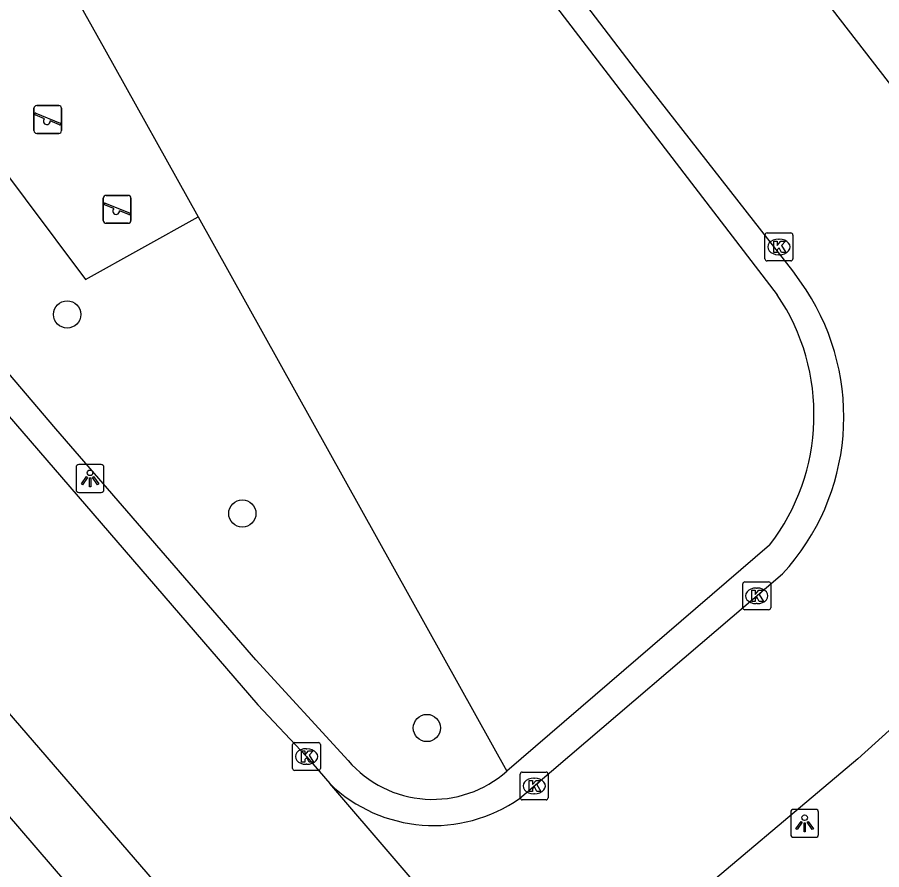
# Model space of a CAD drawing. Extents: x 159353 to 160616, y 385893 to 387321.
# Drawn here: x 160163.39 to 160194.41, y 386557.91 to 386588.48 of the extents above; entities that cross this region are included whole.
import ezdxf

# ---------------------------------------------------------------- set-up
doc = ezdxf.new("R2010")
doc.units = 0
for name, color, linetype in [('IMGEO_Boom', 7, 'Continuous'), ('IMGEO_Groenvoorziening', 7, 'Continuous'), ('IMGEO_Kolk', 7, 'Continuous'), ('IMGEO_Lichtpunt', 7, 'Continuous'), ('IMGEO_Rijbaan_lokaal_open', 7, 'Continuous'), ('IMGEO_Speelvoorziening', 7, 'Continuous'), ('IMGEO_Voetpad_open', 7, 'Continuous')]:
    doc.layers.add(name, color=color, linetype=linetype)

msp = doc.modelspace()

# ---------------------------------------------------------------- linework, layer by layer
at = {"layer": 'IMGEO_Boom'}
for centre in [(160165.18, 386577.825), (160171.466, 386570.683), (160178.091, 386562.992)]:
    msp.add_circle(centre, 0.489, dxfattribs=at)
at = {"layer": 'IMGEO_Groenvoorziening'}
for points in [[(160159.336, 386587.755), (160164.646, 386590.714), (160166.521, 386587.35), (160169.879, 386581.323)], [(160159.336, 386587.755), (160165.844, 386579.075), (160169.879, 386581.323)], [(160169.879, 386581.323), (160180.956, 386561.446)]]:
    msp.add_lwpolyline(points, dxfattribs=at)
at = {"layer": 'IMGEO_Kolk'}
for p, q in [((160190.219, 386579.82), (160190.219, 386580.672)), ((160190.294, 386580.746), (160191.146, 386580.746)), ((160191.22, 386580.672), (160191.22, 386579.82)), ((160190.707, 386580.526), (160190.732, 386580.526)), ((160191.146, 386579.746), (160190.294, 386579.746)), ((160190.73, 386579.966), (160190.705, 386579.966)), ((160189.499, 386568.232), (160190.351, 386568.232)), ((160189.424, 386567.306), (160189.424, 386568.158)), ((160189.912, 386568.012), (160189.937, 386568.012)), ((160190.425, 386568.158), (160190.425, 386567.306)), ((160189.935, 386567.452), (160189.91, 386567.452)), ((160190.351, 386567.232), (160189.499, 386567.232)), ((160173.27, 386561.543), (160173.27, 386562.395)), ((160173.345, 386562.469), (160174.197, 386562.469)), ((160174.271, 386562.395), (160174.271, 386561.543)), ((160173.758, 386562.249), (160173.783, 386562.249)), ((160174.197, 386561.469), (160173.345, 386561.469)), ((160173.781, 386561.689), (160173.756, 386561.689)), ((160181.513, 386561.413), (160182.365, 386561.413)), ((160181.438, 386560.487), (160181.438, 386561.339)), ((160181.926, 386561.193), (160181.951, 386561.193)), ((160182.439, 386561.339), (160182.439, 386560.487)), ((160181.949, 386560.633), (160181.924, 386560.633)), ((160182.365, 386560.413), (160181.513, 386560.413))]:
    msp.add_line(p, q, dxfattribs=at)
for points in [[(160190.219, 386579.82), (160190.219, 386580.672)], [(160190.294, 386580.746), (160191.146, 386580.746)], [(160191.22, 386580.672), (160191.22, 386579.82)], [(160190.54, 386580.446), (160190.663, 386580.446), (160190.663, 386580.295), (160190.793, 386580.446), (160190.957, 386580.446), (160190.811, 386580.295), (160190.964, 386580.046), (160190.812, 386580.046), (160190.727, 386580.21), (160190.663, 386580.143), (160190.663, 386580.046), (160190.54, 386580.046), (160190.54, 386580.446)], [(160191.146, 386579.746), (160190.294, 386579.746)], [(160189.499, 386568.232), (160190.351, 386568.232)], [(160189.424, 386567.306), (160189.424, 386568.158)], [(160189.745, 386567.932), (160189.868, 386567.932), (160189.868, 386567.781), (160189.998, 386567.932), (160190.162, 386567.932), (160190.016, 386567.781), (160190.169, 386567.532), (160190.017, 386567.532), (160189.932, 386567.696), (160189.868, 386567.629), (160189.868, 386567.532), (160189.745, 386567.532), (160189.745, 386567.932)], [(160190.425, 386568.158), (160190.425, 386567.306)], [(160190.351, 386567.232), (160189.499, 386567.232)], [(160173.27, 386561.543), (160173.27, 386562.395)], [(160173.345, 386562.469), (160174.197, 386562.469)], [(160174.271, 386562.395), (160174.271, 386561.543)], [(160173.591, 386562.169), (160173.714, 386562.169), (160173.714, 386562.018), (160173.844, 386562.169), (160174.008, 386562.169), (160173.862, 386562.018), (160174.015, 386561.769), (160173.863, 386561.769), (160173.778, 386561.933), (160173.714, 386561.866), (160173.714, 386561.769), (160173.591, 386561.769), (160173.591, 386562.169)], [(160174.197, 386561.469), (160173.345, 386561.469)], [(160181.513, 386561.413), (160182.365, 386561.413)], [(160181.438, 386560.487), (160181.438, 386561.339)], [(160181.759, 386561.113), (160181.882, 386561.113), (160181.882, 386560.962), (160182.012, 386561.113), (160182.176, 386561.113), (160182.03, 386560.962), (160182.183, 386560.713), (160182.031, 386560.713), (160181.946, 386560.877), (160181.882, 386560.81), (160181.882, 386560.713), (160181.759, 386560.713), (160181.759, 386561.113)], [(160182.439, 386561.339), (160182.439, 386560.487)], [(160182.365, 386560.413), (160181.513, 386560.413)]]:
    msp.add_lwpolyline(points, dxfattribs=at)
for centre, start, end in [((160190.296, 386580.67), 91.552, 178.448), ((160190.296, 386580.67), 91.552, 178.448), ((160191.144, 386580.67), 1.552, 88.448), ((160191.144, 386580.67), 1.552, 88.448), ((160190.296, 386579.822), 181.552, 268.448), ((160190.296, 386579.822), 181.552, 268.448), ((160191.144, 386579.822), 271.552, 358.448), ((160191.144, 386579.822), 271.552, 358.448), ((160189.501, 386568.156), 91.552, 178.448), ((160189.501, 386568.156), 91.552, 178.448), ((160190.349, 386568.156), 1.552, 88.448), ((160190.349, 386568.156), 1.552, 88.448), ((160189.501, 386567.308), 181.552, 268.448), ((160189.501, 386567.308), 181.552, 268.448), ((160190.349, 386567.308), 271.552, 358.448), ((160190.349, 386567.308), 271.552, 358.448), ((160173.347, 386562.393), 91.552, 178.448), ((160173.347, 386562.393), 91.552, 178.448), ((160174.195, 386562.393), 1.552, 88.448), ((160174.195, 386562.393), 1.552, 88.448), ((160173.347, 386561.545), 181.552, 268.448), ((160173.347, 386561.545), 181.552, 268.448), ((160174.195, 386561.545), 271.552, 358.448), ((160174.195, 386561.545), 271.552, 358.448), ((160181.515, 386561.337), 91.552, 178.448), ((160181.515, 386561.337), 91.552, 178.448), ((160182.363, 386561.337), 1.552, 88.448), ((160182.363, 386561.337), 1.552, 88.448), ((160181.515, 386560.489), 181.552, 268.448), ((160181.515, 386560.489), 181.552, 268.448), ((160182.363, 386560.489), 271.552, 358.448), ((160182.363, 386560.489), 271.552, 358.448)]:
    msp.add_arc(centre, 0.0765, start, end, dxfattribs=at)
for centre, major_axis, ratio, start_param, end_param in [((160190.706, 386580.246), (-0.387, 0.002), 0.722429, 4.712389, 7.853982), ((160190.731, 386580.246), (-0.39, 0.002), 0.717154, 1.570796, 4.712389), ((160189.911, 386567.732), (-0.387, 0.002), 0.722429, 4.712389, 7.853982), ((160189.936, 386567.732), (-0.39, 0.002), 0.717154, 1.570796, 4.712389), ((160173.757, 386561.969), (-0.387, 0.002), 0.722429, 4.712389, 7.853982), ((160173.782, 386561.969), (-0.39, 0.002), 0.717154, 1.570796, 4.712389), ((160181.925, 386560.913), (-0.387, 0.002), 0.722429, 4.712389, 7.853982), ((160181.95, 386560.913), (-0.39, 0.002), 0.717154, 1.570796, 4.712389)]:
    msp.add_ellipse(centre, major_axis=major_axis, ratio=ratio, start_param=start_param, end_param=end_param, dxfattribs=at)
at = {"layer": 'IMGEO_Lichtpunt'}
for p, q in [((160165.503, 386572.344), (160165.503, 386571.537)), ((160165.503, 386572.344), (160165.503, 386571.537)), ((160166.405, 386572.439), (160165.597, 386572.439)), ((160166.405, 386572.439), (160165.597, 386572.439)), ((160166.499, 386571.537), (160166.499, 386572.344)), ((160166.499, 386571.537), (160166.499, 386572.344)), ((160165.597, 386571.443), (160166.405, 386571.443)), ((160165.597, 386571.443), (160166.405, 386571.443)), ((160191.145, 386559.976), (160191.145, 386559.169)), ((160191.145, 386559.976), (160191.145, 386559.169)), ((160192.047, 386560.071), (160191.239, 386560.071)), ((160192.047, 386560.071), (160191.239, 386560.071)), ((160192.141, 386559.169), (160192.141, 386559.976)), ((160192.141, 386559.169), (160192.141, 386559.976)), ((160191.239, 386559.075), (160192.047, 386559.075)), ((160191.239, 386559.075), (160192.047, 386559.075))]:
    msp.add_line(p, q, dxfattribs=at)
for points in [[(160165.877, 386572.008), (160165.916, 386571.98), (160165.728, 386571.718), (160165.69, 386571.745), (160165.877, 386572.008)], [(160165.979, 386571.96), (160166.026, 386571.96), (160166.026, 386571.638), (160165.979, 386571.638), (160165.979, 386571.96)], [(160166.089, 386571.98), (160166.127, 386572.007), (160166.314, 386571.745), (160166.275, 386571.717), (160166.089, 386571.98)], [(160191.519, 386559.64), (160191.558, 386559.612), (160191.37, 386559.35), (160191.332, 386559.377), (160191.519, 386559.64)], [(160191.621, 386559.592), (160191.668, 386559.592), (160191.668, 386559.27), (160191.621, 386559.27), (160191.621, 386559.592)], [(160191.731, 386559.612), (160191.769, 386559.639), (160191.956, 386559.377), (160191.917, 386559.349), (160191.731, 386559.612)]]:
    msp.add_lwpolyline(points, dxfattribs=at)
for centre in [(160166.002, 386572.142), (160191.644, 386559.774)]:
    msp.add_circle(centre, 0.0994, dxfattribs=at)
for centre, start, end in [((160165.597, 386572.344), 90, 180), ((160165.597, 386572.344), 90, 180), ((160166.405, 386572.344), 0, 90), ((160166.405, 386572.344), 0, 90), ((160165.597, 386571.537), 180, 270), ((160165.597, 386571.537), 180, 270), ((160166.405, 386571.537), 270, 0), ((160166.405, 386571.537), 270, 360), ((160191.239, 386559.976), 90, 180), ((160191.239, 386559.976), 90, 180), ((160192.047, 386559.976), 0, 90), ((160192.047, 386559.976), 0, 90), ((160191.239, 386559.169), 180, 270), ((160191.239, 386559.169), 180, 270), ((160192.047, 386559.169), 270, 0), ((160192.047, 386559.169), 270, 360)]:
    msp.add_arc(centre, 0.0946, start, end, dxfattribs=at)
at = {"layer": 'IMGEO_Rijbaan_lokaal_open'}
for points in [[(160191.696, 386578.701), (160191.22, 386579.383), (160185.569, 386586.603), (160169.852, 386607.172), (160169.716, 386607.292)], [(160178.704, 386606.899), (160184.959, 386598.665), (160195.508, 386585.06), (160196.801, 386583.271), (160197.844, 386581.429)], [(160149.906, 386589.549), (160150.487, 386588.871), (160158.516, 386579.462), (160172.019, 386563.821), (160173.756, 386561.984), (160173.771, 386561.969), (160174.603, 386560.997)], [(160144.471, 386585.091), (160144.986, 386584.533), (160154.663, 386573.416), (160161.791, 386565.006), (160169.743, 386555.823), (160174.321, 386550.474)], [(160181.418, 386560.466), (160190.85, 386568.519)], [(160195.915, 386564.023), (160193.551, 386561.889), (160186.766, 386556.176), (160186.171, 386555.554)], [(160185.901, 386547.899), (160185.858, 386547.885), (160174.603, 386560.997)]]:
    msp.add_lwpolyline(points, dxfattribs=at)
for centre, radius, start, end in [((160184.729, 386574.154), 8.32, 317.3688, 33.1319), ((160178.333, 386564.873), 5.379, 226.0949, 304.9945)]:
    msp.add_arc(centre, radius, start, end, dxfattribs=at)
at = {"layer": 'IMGEO_Speelvoorziening'}
for p, q in [((160164.088, 386585.316), (160164.878, 386585.316)), ((160164.878, 386585.316), (160164.088, 386585.316)), ((160163.988, 386584.416), (160163.988, 386585.216)), ((160163.988, 386585.216), (160163.988, 386584.416)), ((160164.371, 386584.844), (160164.032, 386584.981)), ((160164.057, 386585.041), (160164.933, 386584.688)), ((160164.978, 386585.216), (160164.978, 386584.416)), ((160164.978, 386584.416), (160164.978, 386585.216)), ((160164.909, 386584.628), (160164.569, 386584.765)), ((160164.878, 386584.316), (160164.088, 386584.316)), ((160164.088, 386584.316), (160164.878, 386584.316)), ((160166.478, 386581.195), (160166.478, 386581.995)), ((160166.478, 386581.995), (160166.478, 386581.195)), ((160166.578, 386582.095), (160167.368, 386582.095)), ((160167.368, 386582.095), (160166.578, 386582.095)), ((160167.468, 386581.995), (160167.468, 386581.195)), ((160167.468, 386581.195), (160167.468, 386581.995)), ((160166.861, 386581.623), (160166.522, 386581.76)), ((160166.547, 386581.82), (160167.423, 386581.467)), ((160167.399, 386581.407), (160167.059, 386581.544)), ((160167.368, 386581.095), (160166.578, 386581.095)), ((160166.578, 386581.095), (160167.368, 386581.095))]:
    msp.add_line(p, q, dxfattribs=at)
for centre, radius, start, end in [((160164.088, 386585.216), 0.1, 90, 180), ((160164.088, 386585.216), 0.1, 90, 180), ((160164.878, 386585.216), 0.1, 0, 90), ((160164.878, 386585.216), 0.1, 360, 90), ((160164.045, 386585.011), 0.0327, 68.078, 248.078), ((160164.45, 386584.754), 0.12, 130.9928, 5.1632), ((160164.921, 386584.658), 0.0327, 248.078, 68.078), ((160164.088, 386584.416), 0.1, 180, 270), ((160164.088, 386584.416), 0.1, 180, 270), ((160164.878, 386584.416), 0.1, 270, 0), ((160164.878, 386584.416), 0.1, 270, 0), ((160166.578, 386581.995), 0.1, 90, 180), ((160166.578, 386581.995), 0.1, 90, 180), ((160167.368, 386581.995), 0.1, 0, 90), ((160167.368, 386581.995), 0.1, 360, 90), ((160166.535, 386581.79), 0.0327, 68.078, 248.078), ((160166.94, 386581.533), 0.12, 130.9928, 5.1632), ((160167.411, 386581.437), 0.0327, 248.078, 68.078), ((160166.578, 386581.195), 0.1, 180, 270), ((160166.578, 386581.195), 0.1, 180, 270), ((160167.368, 386581.195), 0.1, 270, 0), ((160167.368, 386581.195), 0.1, 270, 0)]:
    msp.add_arc(centre, radius, start, end, dxfattribs=at)
at = {"layer": 'IMGEO_Voetpad_open'}
for points in [[(160171.707, 386603.23), (160190.663, 386578.529)], [(160175.266, 386561.824), (160171.947, 386565.433), (160164.776, 386573.727), (160155.343, 386584.803), (160154.924, 386585.296)], [(160175.006, 386545.996), (160142.707, 386583.526)], [(160190.387, 386569.547), (160180.956, 386561.446)]]:
    msp.add_lwpolyline(points, dxfattribs=at)
for centre, radius, start, end in [((160184.297, 386574.229), 7.682, 322.4443, 34.0356), ((160178.297, 386564.428), 3.995, 220.666, 311.7326)]:
    msp.add_arc(centre, radius, start, end, dxfattribs=at)

doc.saveas('drawing.dxf')
